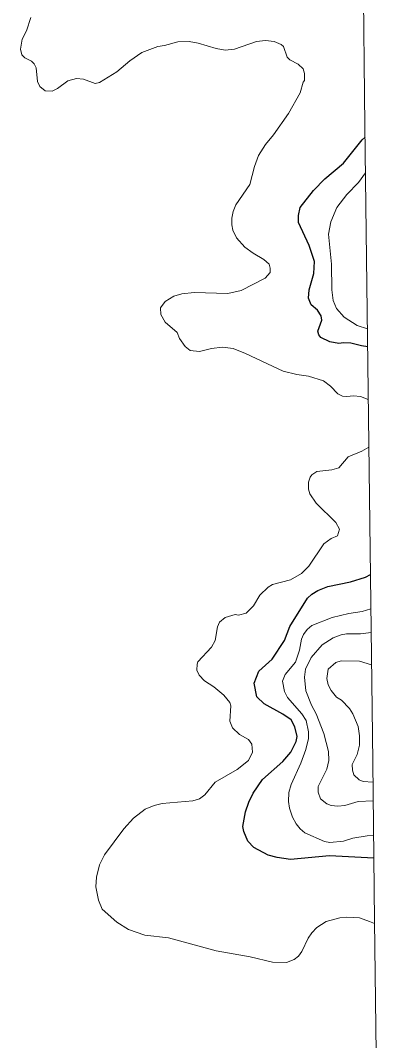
# Model space of a CAD drawing. Extents: x 265 to 291.4, y 7731.5 to 7759.6.
# Drawn here: x 289.899 to 291.163, y 7752.923 to 7756.548 of the extents above; entities that cross this region are included whole.
import ezdxf

# ---------------------------------------------------------------- set-up
doc = ezdxf.new("R2010")
doc.units = 0
doc.header["$LTSCALE"] = 0.032
for name, color, linetype, lineweight in [('1', 7, 'Continuous', 25), ('2', 7, 'Continuous', 13), ('63', 7, 'Continuous', 25)]:
    doc.layers.add(name, color=color, linetype=linetype, lineweight=lineweight)

msp = doc.modelspace()

# ---------------------------------------------------------------- linework, layer by layer
at = {"layer": '1'}
for points in [[(291.1312, 7755.3877), (291.1089, 7755.3912), (291.0717, 7755.4005), (291.0451, 7755.4025), (291.0289, 7755.3998), (290.9971, 7755.4054), (290.9653, 7755.4213), (290.9581, 7755.4309), (290.9541, 7755.4436), (290.9685, 7755.4826), (290.9661, 7755.4985), (290.9533, 7755.5184), (290.9311, 7755.5375), (290.9207, 7755.5606), (290.9239, 7755.5908), (290.9406, 7755.6481), (290.943, 7755.691), (290.9231, 7755.7483), (290.8857, 7755.8302), (290.8857, 7755.8549), (290.8913, 7755.8835), (290.939, 7755.944), (290.9796, 7755.9853), (291.0448, 7756.0402), (291.1117, 7756.123), (291.1222, 7756.1328)], [(291.1532, 7753.5707), (290.9955, 7753.5798), (290.8571, 7753.567), (290.8094, 7753.5734), (290.7776, 7753.5822), (290.7274, 7753.6092), (290.706, 7753.6315), (290.6916, 7753.6657), (290.6885, 7753.6832), (290.698, 7753.7357), (290.7091, 7753.7707), (290.7242, 7753.8025), (290.7584, 7753.8503), (290.8301, 7753.9147), (290.8587, 7753.9473), (290.8778, 7753.9855), (290.881, 7754.003), (290.873, 7754.038), (290.8595, 7754.0626), (290.8301, 7754.0825), (290.764, 7754.1191), (290.7378, 7754.1446), (290.7282, 7754.1931), (290.7449, 7754.2353), (290.7927, 7754.2782), (290.8356, 7754.3451), (290.8547, 7754.3944), (290.9175, 7754.4946), (290.9327, 7754.5089), (290.9542, 7754.5224), (290.9892, 7754.5367), (291.0703, 7754.5526), (291.1236, 7754.5702), (291.141, 7754.5796)]]:
    msp.add_lwpolyline(points, dxfattribs=at)
at = {"layer": '2'}
for points in [[(289.9351, 7756.5581), (289.92, 7756.5104), (289.9049, 7756.4817), (289.8986, 7756.4451), (289.9041, 7756.4252), (289.9145, 7756.4149), (289.9375, 7756.403), (289.9471, 7756.3934), (289.955, 7756.3791), (289.959, 7756.3306), (289.9678, 7756.3131), (289.9869, 7756.298), (290.0107, 7756.2964), (290.0298, 7756.3059), (290.0664, 7756.333), (290.0982, 7756.3417), (290.1221, 7756.3393), (290.1635, 7756.3242), (290.1794, 7756.3266), (290.2414, 7756.3656), (290.2875, 7756.4038), (290.3297, 7756.4332), (290.3862, 7756.4555), (290.4101, 7756.4586), (290.4578, 7756.4714), (290.4976, 7756.473), (290.5294, 7756.4666), (290.593, 7756.4475), (290.6248, 7756.4419), (290.6583, 7756.4459), (290.7362, 7756.473), (290.768, 7756.4761), (290.7998, 7756.473), (290.8237, 7756.4626), (290.8324, 7756.4555), (290.846, 7756.4173), (290.8547, 7756.4077), (290.8842, 7756.3926), (290.9024, 7756.3759), (290.9064, 7756.3592), (290.9064, 7756.3345), (290.9017, 7756.3282), (290.8913, 7756.2908), (290.85, 7756.2176), (290.7966, 7756.1413), (290.768, 7756.107), (290.7434, 7756.0681), (290.729, 7756.0283)], [(290.729, 7756.0283), (290.7131, 7755.9647), (290.663, 7755.8931), (290.6535, 7755.8692), (290.6487, 7755.8453), (290.6487, 7755.8215), (290.6527, 7755.8024)], [(291.1304, 7755.452), (291.0934, 7755.4635), (291.0472, 7755.4929), (291.021, 7755.524), (291.009, 7755.5526), (291.0035, 7755.5908), (291.0027, 7755.6815), (290.9923, 7755.7881), (291.0003, 7755.8326), (291.0218, 7755.8835), (291.0568, 7755.9297), (291.0981, 7755.9718), (291.1238, 7756.0065)], [(290.6527, 7755.8024), (290.6654, 7755.7753), (290.6956, 7755.7427), (290.7243, 7755.7204), (290.7625, 7755.6982), (290.7815, 7755.6823), (290.7855, 7755.6671), (290.7847, 7755.652), (290.7672, 7755.6321), (290.6821, 7755.5884), (290.6344, 7755.578), (290.5151, 7755.5812), (290.4721, 7755.5765), (290.4435, 7755.5677), (290.4124, 7755.5494), (290.3957, 7755.5263), (290.3965, 7755.5033), (290.4124, 7755.4762), (290.4546, 7755.4388), (290.4633, 7755.4181), (290.4832, 7755.3887), (290.5015, 7755.3744), (290.5342, 7755.372), (290.5771, 7755.3824), (290.6153, 7755.3871), (290.6535, 7755.3816), (290.698, 7755.3641), (290.8317, 7755.302), (290.8794, 7755.2893), (290.9208, 7755.2837), (290.9749, 7755.267), (290.9995, 7755.2487), (291.0257, 7755.2209), (291.0417, 7755.2129), (291.0576, 7755.2113), (291.0814, 7755.2145), (291.1053, 7755.2113), (291.1335, 7755.2014)], [(291.1355, 7755.0314), (291.1101, 7755.0172), (291.0624, 7754.9973), (291.0289, 7754.9583), (291.0035, 7754.9504), (290.9502, 7754.9456), (290.9327, 7754.9329), (290.9271, 7754.9249), (290.9215, 7754.9067), (290.9208, 7754.8828), (290.9263, 7754.8653), (290.9486, 7754.8327), (291.0186, 7754.7635), (291.0313, 7754.7396), (291.0242, 7754.7165), (291.0019, 7754.707), (290.9756, 7754.6879), (290.9223, 7754.6092), (290.8961, 7754.5829), (290.8571, 7754.5606), (290.7935, 7754.5431), (290.7776, 7754.5344), (290.7489, 7754.5057), (290.7259, 7754.4676), (290.7004, 7754.4413), (290.6726, 7754.4349), (290.6614, 7754.4365), (290.6248, 7754.4262), (290.6049, 7754.4095), (290.5986, 7754.3928), (290.5898, 7754.3451), (290.5771, 7754.3212), (290.5286, 7754.2687), (290.5254, 7754.2607), (290.5246, 7754.2392), (290.5325, 7754.2209), (290.5516, 7754.2011), (290.5851, 7754.1796), (290.6201, 7754.1509), (290.6423, 7754.1239), (290.6455, 7754.1128), (290.6423, 7754.0579), (290.6519, 7754.0348), (290.6757, 7754.0101), (290.7076, 7753.9926), (290.7203, 7753.9767), (290.7219, 7753.9473), (290.7076, 7753.9187), (290.6678, 7753.8868), (290.5898, 7753.8407), (290.5532, 7753.7962), (290.5342, 7753.7826), (290.5103, 7753.7755), (290.4013, 7753.7651), (290.3735, 7753.7588), (290.3416, 7753.7452), (290.3003, 7753.7134), (290.2661, 7753.676), (290.1969, 7753.583), (290.1794, 7753.5472), (290.1682, 7753.5034), (290.1666, 7753.47), (290.1754, 7753.4223), (290.1889, 7753.3905), (290.2406, 7753.3435), (290.2828, 7753.3181), (290.3401, 7753.2982), (290.4244, 7753.2878), (290.593, 7753.2417), (290.7139, 7753.221), (290.7935, 7753.2019), (290.8428, 7753.2003), (290.8706, 7753.2107), (290.8858, 7753.2234), (290.8977, 7753.2393), (290.92, 7753.2871), (290.9327, 7753.3061), (290.9502, 7753.3244), (290.9844, 7753.3459), (291.0321, 7753.3594), (291.0576, 7753.3618), (291.1021, 7753.3594), (291.1379, 7753.3467), (291.156, 7753.3388)], [(291.1522, 7753.6526), (291.1292, 7753.6506), (291.0783, 7753.6418), (291.0449, 7753.6315), (290.9971, 7753.6267), (290.978, 7753.6299), (290.908, 7753.6617), (290.8921, 7753.6752), (290.8778, 7753.6928), (290.8643, 7753.7166), (290.8539, 7753.7484), (290.85, 7753.7723), (290.8515, 7753.8041), (290.8595, 7753.8328), (290.8945, 7753.9091), (290.9112, 7753.9569), (290.9207, 7753.9966), (290.9215, 7754.0205), (290.9128, 7754.0603), (290.8969, 7754.0841), (290.8468, 7754.1422), (290.8356, 7754.1637), (290.8293, 7754.2003), (290.838, 7754.2241), (290.8754, 7754.2679), (290.8897, 7754.31), (290.8961, 7754.3498), (290.9032, 7754.3657), (290.9168, 7754.384), (290.9335, 7754.3983), (291.0051, 7754.4262), (291.0639, 7754.4405), (291.1117, 7754.4477), (291.1425, 7754.4577)], [(291.1435, 7754.3733), (291.1057, 7754.3682), (291.056, 7754.3681), (291.0369, 7754.3649), (291.0083, 7754.3546), (290.9701, 7754.3291), (290.9303, 7754.2846), (290.9104, 7754.2432), (290.9064, 7754.2146), (290.9112, 7754.1653), (290.9319, 7754.1144), (290.9486, 7754.0841), (290.9756, 7754.0141), (290.9923, 7753.9505), (290.9939, 7753.9187), (290.9868, 7753.8869), (290.955, 7753.8264), (290.955, 7753.8057), (290.9637, 7753.7826), (290.986, 7753.7643), (291.0019, 7753.7588), (291.0258, 7753.7564), (291.0496, 7753.7588), (291.0974, 7753.7723), (291.1508, 7753.7753)], [(291.1499, 7753.8415), (291.1148, 7753.8439), (291.1005, 7753.8494), (291.0822, 7753.8678), (291.0775, 7753.8837), (291.0767, 7753.9044), (291.0934, 7753.9394), (291.1021, 7753.9728), (291.1021, 7754.0062), (291.0974, 7754.0396), (291.079, 7754.0841), (291.0671, 7754.1032), (291.0377, 7754.1326), (291.021, 7754.143), (291.0011, 7754.1669), (290.9907, 7754.1875), (290.986, 7754.2098), (290.9915, 7754.2432), (291.0178, 7754.2663), (291.0369, 7754.2726), (291.1021, 7754.2711), (291.1449, 7754.2582)]]:
    msp.add_lwpolyline(points, dxfattribs=at)
at = {"layer": '63', "lineweight": 13}
msp.add_lwpolyline([(291.1628, 7752.784), (291.1559, 7753.3489), (291.1491, 7753.9138), (291.1422, 7754.4787), (291.1354, 7755.0436), (291.1285, 7755.6085), (291.1217, 7756.1733), (291.1149, 7756.7382), (291.108, 7757.3031), (291.1012, 7757.868), (291.0944, 7758.4329), (291.0875, 7758.9977), (291.0807, 7759.5626)], dxfattribs=at)

doc.saveas('drawing.dxf')
